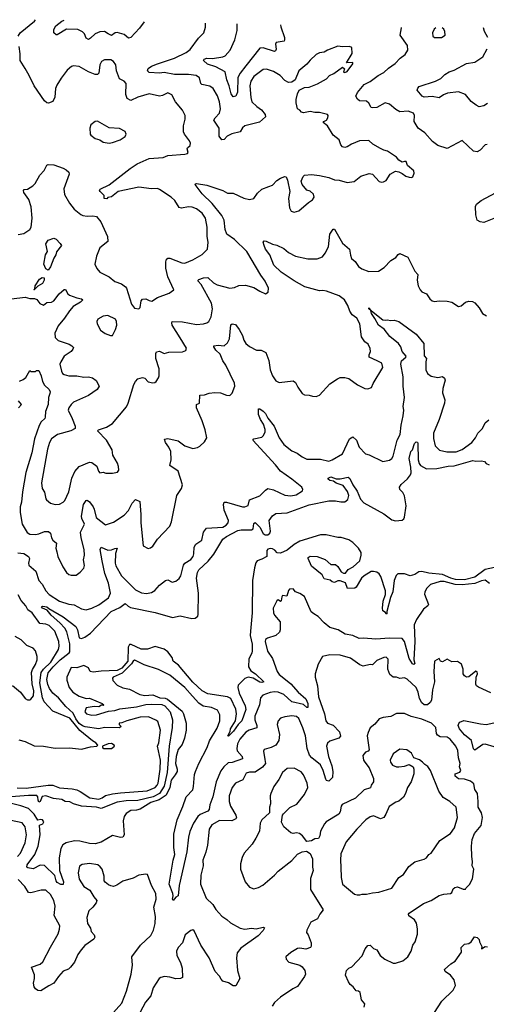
# Model space of a CAD drawing. Extents: x 2056909 to 2160450, y 827444 to 1016825.
# Tile 447 of 501: x 2106758 to 2110816, y 1007702 to 1016259. Entities that reach past the tile are written whole.
import ezdxf

# ---------------------------------------------------------------- set-up
doc = ezdxf.new("R2010")
doc.units = 0

msp = doc.modelspace()

# ---------------------------------------------------------------- linework, layer by layer
at = {"layer": '0CON10XD'}
for points in [[(2106743.2, 1016116.8), (2106762.5, 1016145), (2106886, 1016245), (2106893.9, 1016258.7)], [(2107213.5, 1012793.5), (2107240.8, 1012725), (2107240, 1012705), (2107203.9, 1012686.1), (2107085.5, 1012654.5), (2107035.8, 1012615), (2107016.9, 1012585), (2106999.5, 1012525), (2106946.7, 1012235), (2106951.9, 1012185), (2106973, 1012153), (2106983.8, 1012095), (2106991.2, 1012085), (2107025, 1012058), (2107065, 1012046), (2107105, 1012048.8), (2107136.7, 1012065), (2107149.7, 1012080.3), (2107185, 1012156.7), (2107210, 1012275), (2107237.1, 1012332.9), (2107275, 1012374.5), (2107365, 1012414), (2107385, 1012411.2), (2107428.3, 1012378.3), (2107442.9, 1012335), (2107455, 1012322), (2107485, 1012326.7), (2107508.3, 1012318.3), (2107565, 1012318), (2107607.5, 1012327.5), (2107621.2, 1012345), (2107617.5, 1012375), (2107607.5, 1012405), (2107568.8, 1012475), (2107560.7, 1012520.7), (2107513.3, 1012605), (2107433.3, 1012685), (2107442.5, 1012695), (2107512.7, 1012717.3), (2107565, 1012750), (2107686.4, 1012893.6), (2107701.4, 1012925), (2107750.3, 1013089.7), (2107764.4, 1013115.6), (2107785, 1013136.7), (2107825, 1013150), (2107845, 1013142.5), (2107875, 1013111.2), (2107915, 1013102), (2107933.9, 1013106.1), (2107943.3, 1013115), (2107965, 1013146.7), (2107970, 1013165), (2107969.4, 1013225), (2107940.8, 1013315), (2107941.9, 1013358.1), (2107948.8, 1013371.2), (2107975, 1013377.1), (2108015, 1013358.8), (2108055, 1013370.6), (2108175, 1013372.7), (2108202.5, 1013385), (2108207.1, 1013405), (2108153.7, 1013493.7), (2108082.9, 1013605), (2108080, 1013625), (2108085, 1013636), (2108175, 1013634.1), (2108295, 1013610.4), (2108355, 1013614.4), (2108385, 1013622.9), (2108402, 1013635), (2108424.4, 1013675), (2108435.4, 1013745), (2108425.4, 1013795), (2108335, 1013957.5), (2108311.4, 1013985), (2108309.2, 1013995), (2108315, 1014000), (2108355, 1014014.5), (2108395, 1014017.8), (2108442.2, 1013972.2), (2108475, 1013954.4), (2108585, 1013924.3), (2108625, 1013930), (2108662.6, 1013947.4), (2108722.7, 1013952.7), (2108795, 1013931.2), (2108845, 1013898.8), (2108895, 1013877.5), (2108918.3, 1013891.7), (2108922.5, 1013925), (2108894, 1013985), (2108855, 1014038.1), (2108733.5, 1014245), (2108625, 1014348.5), (2108559.4, 1014395), (2108545.4, 1014435.4), (2108535.4, 1014515), (2108515.9, 1014555.9), (2108432.3, 1014662.3), (2108345, 1014744.4), (2108283.8, 1014826.2), (2108287, 1014833), (2108296.2, 1014833.8), (2108385, 1014819.5), (2108523.8, 1014775), (2108565, 1014752.5), (2108615, 1014752.5), (2108707.3, 1014707.3), (2108755, 1014697.1), (2108795, 1014706), (2108825, 1014751.2), (2108865, 1014786.2), (2108925, 1014808), (2108955, 1014819.2), (2108995, 1014861.2), (2109025, 1014880), (2109065, 1014896.7), (2109075, 1014892.5), (2109086.7, 1014865), (2109105.9, 1014765.9), (2109096.2, 1014705), (2109103.8, 1014625), (2109117.5, 1014595), (2109145, 1014586.7), (2109185, 1014596.7), (2109269.5, 1014670.5), (2109305, 1014693.3), (2109317.5, 1014715), (2109313, 1014743), (2109285, 1014768.8), (2109255, 1014776.7), (2109213.8, 1014825), (2109206.7, 1014855), (2109222.5, 1014895), (2109235, 1014906.2), (2109295, 1014914), (2109365, 1014904.2), (2109445, 1014886), (2109495, 1014866), (2109535, 1014864.2), (2109605, 1014842.9), (2109667.3, 1014852.7), (2109725, 1014898.8), (2109797, 1014923), (2109825, 1014917.5), (2109883.6, 1014853.6), (2109905, 1014847.5), (2109921.7, 1014848.3), (2109945, 1014862.5), (2109980, 1014915), (2110025, 1014942.5), (2110055, 1014936.7), (2110085, 1014923.3), (2110115, 1014900), (2110145, 1014890), (2110165, 1014887.5), (2110176.7, 1014893.3), (2110187.5, 1014925), (2110186.7, 1014945), (2110131.7, 1014991.7), (2110120, 1015025), (2110105, 1015027.5), (2110085, 1015020), (2110055, 1015037.5), (2110033.9, 1015063.9), (2109957, 1015117), (2109925, 1015124), (2109895, 1015139.2), (2109828.3, 1015178.3), (2109795, 1015210), (2109714, 1015206), (2109642.3, 1015177.7), (2109605, 1015153.3), (2109585, 1015146.7), (2109565, 1015152.5), (2109550, 1015170), (2109535, 1015213.3), (2109483.8, 1015255), (2109434, 1015335), (2109396.7, 1015365), (2109402.5, 1015375), (2109425, 1015386.9), (2109437.1, 1015405), (2109440, 1015425), (2109433.6, 1015433.6), (2109365, 1015453.1), (2109325, 1015451.9), (2109285, 1015460), (2109225, 1015449.2), (2109207.5, 1015455), (2109193, 1015473), (2109175, 1015483.3), (2109161.1, 1015535), (2109161.1, 1015565), (2109172.9, 1015615), (2109188.8, 1015645), (2109235, 1015668.6), (2109275, 1015671.1), (2109349.2, 1015700.8), (2109425.9, 1015744.1), (2109450.8, 1015775), (2109489.2, 1015790.8), (2109565, 1015847.5), (2109581.7, 1015831.7), (2109572.5, 1015802.5), (2109585, 1015800), (2109605, 1015807.5), (2109656.2, 1015875), (2109655, 1015887.5), (2109600, 1015885), (2109648.5, 1015965), (2109647.6, 1016017.6), (2109625.6, 1016025.6), (2109565, 1016021.4), (2109525, 1016028.8), (2109435, 1015994), (2109405, 1015975.8), (2109365, 1015969.2), (2109336.7, 1015955), (2109285, 1015908), (2109255, 1015870.8), (2109185, 1015814), (2109152.9, 1015737.1), (2109125.7, 1015714.3), (2109095, 1015714.2), (2109065, 1015729.2), (2109022, 1015775), (2108965, 1015808.2), (2108905, 1015828.5), (2108873.9, 1015826.1), (2108795.3, 1015764.7), (2108769.1, 1015725), (2108759.3, 1015685), (2108767.7, 1015582.3), (2108777.5, 1015545), (2108819.2, 1015505), (2108861.4, 1015475), (2108892.5, 1015435), (2108896.7, 1015413.3), (2108843.3, 1015366.7), (2108716, 1015335), (2108695, 1015318.6), (2108675, 1015283.5), (2108603.8, 1015266.2), (2108563.1, 1015245), (2108535, 1015218.6), (2108515, 1015214.3), (2108493.6, 1015245), (2108492.3, 1015315), (2108445.6, 1015385), (2108456.5, 1015405), (2108494.6, 1015445.4), (2108504.4, 1015485), (2108496.2, 1015545), (2108478.1, 1015598.1), (2108441.7, 1015661.7), (2108410.3, 1015680.3), (2108342, 1015695), (2108333.5, 1015705), (2108322.7, 1015752.7), (2108293.3, 1015773.3), (2108225, 1015783.4), (2108105, 1015782.1), (2108015, 1015800.2), (2107974.7, 1015795.3), (2107885, 1015801.1), (2107870.6, 1015815), (2107874.4, 1015835), (2107904.2, 1015855.8), (2107955, 1015876.2), (2108105, 1015923.8), (2108206.6, 1015973.4), (2108240.2, 1015999.8), (2108311.7, 1016098.3), (2108359.2, 1016145), (2108373.8, 1016195), (2108373.8, 1016225), (2108372.4, 1016227.4)], [(2107840.5, 1016238.7), (2107798.6, 1016185), (2107725, 1016103.8), (2107705, 1016099.5), (2107665, 1016130.6), (2107605, 1016147.9), (2107586.7, 1016143.3), (2107555, 1016120.5), (2107527.3, 1016135), (2107495, 1016155.4), (2107455, 1016152.7), (2107414.1, 1016135.9), (2107375, 1016097.1), (2107355, 1016087.5), (2107335, 1016098.8), (2107320, 1016135), (2107305, 1016154.4), (2107263.4, 1016173.4), (2107164.6, 1016175.4), (2107085, 1016126), (2107075, 1016126.7), (2107054.2, 1016144.2), (2107055, 1016173.3), (2107072.9, 1016205), (2107124.4, 1016245), (2107144.1, 1016253.4)], [(2109026, 1016213.6), (2109028, 1016198), (2109059.6, 1016105), (2109062.2, 1016085), (2109057.1, 1016072.9), (2108988.9, 1016061.1), (2108983.5, 1016046.5), (2108987.8, 1016002.2), (2108983.3, 1015986.7), (2108975, 1015980.8), (2108875, 1016014.7), (2108845, 1016011.2), (2108723.6, 1015856.4), (2108675, 1015793.6), (2108655.9, 1015755), (2108651.5, 1015628.5), (2108636.6, 1015593.4), (2108615, 1015588.2), (2108597.8, 1015615), (2108580.5, 1015685), (2108559, 1015735), (2108544.6, 1015805), (2108465, 1015848.8), (2108391.1, 1015871.1), (2108356.2, 1015905), (2108362, 1015915), (2108384.7, 1015925.3), (2108435, 1015921.2), (2108525, 1015934.6), (2108545, 1015944.6), (2108587.7, 1015995), (2108629.6, 1016085), (2108648.9, 1016165), (2108649.2, 1016221.6)], [(2110823, 1015173), (2110805, 1015170), (2110763.8, 1015125), (2110735, 1015110), (2110705, 1015116.2), (2110605, 1015208), (2110475, 1015138), (2110395, 1015164.2), (2110348.8, 1015198.8), (2110280.8, 1015275), (2110224.4, 1015315), (2110188.1, 1015375), (2110190.6, 1015425), (2110183.8, 1015445), (2110135, 1015463.3), (2110065, 1015458.6), (2110028.3, 1015478.3), (2109975, 1015524.4), (2109935, 1015536.9), (2109863, 1015497), (2109825, 1015492), (2109815, 1015496.7), (2109795, 1015532), (2109775, 1015549.2), (2109712.2, 1015552.2), (2109695, 1015566.7), (2109680, 1015595), (2109695.8, 1015625), (2109755, 1015694.4), (2109805, 1015721.2), (2109875.4, 1015774.6), (2109925, 1015800), (2109965, 1015837.5), (2110023.4, 1015876.6), (2110066.2, 1015925), (2110111.2, 1015955), (2110134.2, 1015995), (2110130, 1016035), (2110068, 1016125), (2110077.1, 1016187.1), (2110077.2, 1016191.4)], [(2110375.5, 1016187.6), (2110362.5, 1016175), (2110347.5, 1016145), (2110350, 1016115), (2110365, 1016103.3), (2110425, 1016103.8), (2110456.7, 1016125), (2110456.2, 1016155), (2110445, 1016176.7), (2110432.2, 1016187.6)], [(2110830, 1016105), (2110801.4, 1016155), (2110792.6, 1016187.9)], [(2106745, 1014391.1), (2106795, 1014400.6), (2106845, 1014434.3), (2106858.5, 1014455), (2106867.3, 1014535), (2106856.3, 1014633.7), (2106836.9, 1014696.9), (2106795, 1014758), (2106790, 1014775), (2106797, 1014783), (2106825, 1014787.1), (2106871.2, 1014815), (2106892, 1014835), (2106932.4, 1014907.6), (2106971.7, 1014948.3), (2106994.2, 1014995.8), (2107005, 1015001.2), (2107055, 1014996.2), (2107135, 1014967.5), (2107161.2, 1014955), (2107184, 1014935), (2107188, 1014915), (2107142.3, 1014787.7), (2107148.3, 1014738.3), (2107192, 1014665), (2107233, 1014613), (2107290, 1014565), (2107308, 1014558), (2107345, 1014550), (2107395, 1014553.3), (2107425, 1014547.5), (2107462.1, 1014502.1), (2107521.8, 1014375), (2107525, 1014330), (2107455.4, 1014274.6), (2107425.6, 1014205), (2107412.5, 1014135), (2107428.8, 1014095), (2107454.2, 1014064.2), (2107535, 1014024), (2107585, 1013982.5), (2107643, 1013963), (2107677.1, 1013937.1), (2107686, 1013925), (2107728.8, 1013785), (2107755, 1013752.5), (2107793, 1013747), (2107805, 1013757.5), (2107813.9, 1013816.1), (2107825, 1013830), (2107855, 1013834), (2107885, 1013816.9), (2107906.7, 1013813.3), (2107955, 1013845.6), (2108057.9, 1013882.1), (2108098.3, 1013911.7), (2108047.5, 1014025), (2108029.8, 1014100.2), (2108028.2, 1014155), (2108033.9, 1014176.1), (2108045, 1014185.7), (2108065, 1014185.6), (2108166.7, 1014145), (2108195, 1014142.7), (2108265, 1014171.4), (2108345, 1014217.5), (2108390, 1014265), (2108398.1, 1014325), (2108387.3, 1014375), (2108387.7, 1014455), (2108372.5, 1014535), (2108345, 1014578.6), (2108294.6, 1014614.6), (2108259.1, 1014629.1), (2108225, 1014633.1), (2108165, 1014620), (2108145.5, 1014625.5), (2108107, 1014687), (2108075.7, 1014715.7), (2107975, 1014783.6), (2107955, 1014790.4), (2107905, 1014788.5), (2107795, 1014804.3), (2107615, 1014766.2), (2107555, 1014720), (2107525, 1014712.5), (2107515, 1014702.5), (2107493.6, 1014703.6), (2107491.7, 1014731.7), (2107457.5, 1014765), (2107452.5, 1014775), (2107457.5, 1014785), (2107535, 1014822.5), (2107718, 1014965), (2107779.2, 1015005), (2107885, 1015051.5), (2108005, 1015062), (2108045, 1015079.2), (2108195, 1015088.6), (2108217.5, 1015095), (2108222.5, 1015105), (2108213.3, 1015135), (2108216.7, 1015145), (2108240, 1015165), (2108243.8, 1015185), (2108236, 1015205), (2108190, 1015265), (2108183.4, 1015283.4), (2108181.1, 1015335), (2108195.7, 1015395), (2108195.8, 1015425), (2108172.9, 1015472.9), (2108112, 1015545), (2108081.2, 1015605), (2108045, 1015622), (2108000.9, 1015599.1), (2107975, 1015593.1), (2107885, 1015613.1), (2107786, 1015585), (2107725, 1015556.4), (2107692.4, 1015572.4), (2107681.7, 1015608.3), (2107684.3, 1015705), (2107666, 1015725), (2107624.4, 1015745), (2107600.9, 1015815), (2107594.3, 1015865), (2107575, 1015894), (2107549.1, 1015909.1), (2107495, 1015910), (2107470, 1015895), (2107454.3, 1015865), (2107445.4, 1015794.6), (2107435, 1015782.2), (2107415, 1015783.8), (2107355, 1015805.4), (2107275, 1015850.8), (2107225, 1015858.8), (2107207.7, 1015852.3), (2107170.9, 1015819.1), (2107118.3, 1015751.7), (2107080, 1015690), (2107070.6, 1015659.4), (2107063.3, 1015585), (2107045, 1015546.7), (2107007.5, 1015532.5), (2106993.8, 1015535), (2106975, 1015552.5), (2106885, 1015682.9), (2106840.8, 1015775), (2106804.5, 1015834.5), (2106760.8, 1015905), (2106762, 1015962), (2106753.3, 1016025)], [(2110825, 1015531.2), (2110795, 1015511.2), (2110755, 1015500), (2110727.5, 1015515), (2110685, 1015548.8), (2110635, 1015608.6), (2110575, 1015631.5), (2110479.3, 1015620.7), (2110443.8, 1015606.2), (2110405, 1015579.2), (2110345, 1015591.8), (2110276.1, 1015586.1), (2110258, 1015595), (2110215.8, 1015645), (2110220, 1015665), (2110233.3, 1015676.7), (2110375.4, 1015724.6), (2110421.4, 1015748.6), (2110455, 1015782.5), (2110492, 1015805), (2110535, 1015819.1), (2110643.3, 1015876.7), (2110715, 1015888.5), (2110785.8, 1015935), (2110824.2, 1016005)], [(2107535, 1015186), (2107565, 1015192.5), (2107632.5, 1015215), (2107675, 1015243.3), (2107683.3, 1015265), (2107675, 1015286.7), (2107625, 1015313.8), (2107535, 1015318.8), (2107435, 1015377.5), (2107415, 1015372.5), (2107376.7, 1015345), (2107368.8, 1015315), (2107371.2, 1015265), (2107376.7, 1015255), (2107415, 1015227.5), (2107455, 1015213.8), (2107485, 1015193.3), (2107535, 1015186)], [(2110894.6, 1014535.4), (2110795, 1014495.7), (2110761.7, 1014501.7), (2110735, 1014516.2), (2110723.8, 1014563.8), (2110723.1, 1014635), (2110730, 1014655), (2110771.7, 1014688.3), (2110895, 1014754.2)], [(2107019.2, 1013010.8), (2107007.5, 1012975), (2107005.7, 1012915), (2106983.5, 1012855), (2106980.6, 1012805), (2106976.2, 1012793.8), (2106944.2, 1012765), (2106927.1, 1012732.9), (2106887.3, 1012615), (2106862.6, 1012495), (2106810.3, 1012325), (2106781.1, 1012155), (2106773.8, 1012065), (2106762.1, 1012025), (2106762.7, 1011975), (2106780, 1011875), (2106822.4, 1011802.4), (2106847, 1011787), (2106895, 1011784.5), (2106925, 1011789.1), (2106975, 1011811.5), (2107009.8, 1011809.8), (2107025.7, 1011795), (2107034.5, 1011754.5), (2107045, 1011736.2), (2107078.1, 1011708.1), (2107071.4, 1011665), (2107080.8, 1011635), (2107090, 1011595), (2107132.5, 1011505), (2107165.5, 1011455.5), (2107185, 1011437.5), (2107205, 1011431.4), (2107248.8, 1011431.2), (2107283.9, 1011456.1), (2107315, 1011491.2), (2107320.6, 1011515), (2107312.9, 1011565), (2107320, 1011605), (2107319.1, 1011655), (2107292.2, 1011755), (2107287.8, 1011805), (2107321.2, 1011875), (2107298.5, 1011925), (2107296.2, 1011945), (2107313.5, 1012045), (2107335, 1012080), (2107345, 1012082), (2107365, 1012067.5), (2107395.6, 1012025), (2107405.6, 1012005), (2107422, 1011932), (2107505, 1011870), (2107575, 1011890.6), (2107665, 1011951.9), (2107705, 1011994.3), (2107735, 1012057.5), (2107765, 1012090), (2107801.7, 1012071.7), (2107811.1, 1011958.9), (2107812.3, 1011885), (2107832.5, 1011685), (2107873.9, 1011663.9), (2107895, 1011668.8), (2107915, 1011683.3), (2107956.1, 1011743.9), (2108062.3, 1011857.7), (2108078, 1011895), (2108125, 1012122.5), (2108165.7, 1012184.3), (2108174.3, 1012215), (2108135.4, 1012335.4), (2108064.1, 1012384.1), (2108075.7, 1012435), (2108071.4, 1012505), (2108055.7, 1012545), (2108026, 1012585), (2108017.5, 1012612.5), (2108045, 1012618), (2108135, 1012598.6), (2108193.3, 1012555), (2108265, 1012530.8), (2108305, 1012540), (2108325, 1012552.9), (2108365, 1012590), (2108386, 1012625), (2108371.2, 1012695), (2108345, 1012773.3), (2108296.7, 1012885), (2108296.4, 1012913.6), (2108323, 1012927), (2108324.2, 1012995.8), (2108365, 1012998), (2108405, 1013012.5), (2108455, 1013018.1), (2108505, 1013015.8), (2108555, 1012996.2), (2108585, 1012993.3), (2108605, 1013012.5), (2108627.5, 1013075), (2108625, 1013100), (2108551.9, 1013255), (2108524.2, 1013295), (2108500.9, 1013350.9), (2108465, 1013386.2), (2108446.2, 1013415), (2108446.7, 1013423.3), (2108485, 1013430.6), (2108535, 1013425.7), (2108565, 1013450.8), (2108582.9, 1013485), (2108594.3, 1013605.7), (2108605, 1013616), (2108635, 1013608.8), (2108666.9, 1013566.9), (2108694.4, 1013515), (2108707, 1013473), (2108725, 1013444), (2108755, 1013417.5), (2108815.9, 1013385.9), (2108856.7, 1013386.7), (2108897.5, 1013365), (2108925.7, 1013295.7), (2108935.9, 1013215.9), (2108956, 1013165), (2108985, 1013121.2), (2109015, 1013106), (2109135, 1013121.2), (2109156.2, 1013105), (2109175.8, 1013065), (2109215, 1013010), (2109235, 1012999.2), (2109275.5, 1012995.5), (2109305, 1012985.7), (2109335, 1012983.1), (2109364.5, 1012995.5), (2109455.7, 1013094.3), (2109521.3, 1013138.7), (2109545, 1013148.1), (2109585, 1013148.1), (2109619.1, 1013139.1), (2109695, 1013084), (2109760, 1013055), (2109785, 1013051.2), (2109818.3, 1013061.7), (2109833, 1013097), (2109916, 1013235), (2109905.8, 1013275), (2109866, 1013295), (2109798, 1013325), (2109796, 1013345), (2109808.8, 1013375), (2109805, 1013400), (2109787.9, 1013437.9), (2109759.1, 1013459.1), (2109731.3, 1013501.3), (2109716.9, 1013615), (2109688.6, 1013665), (2109650, 1013695), (2109627.7, 1013725), (2109612.5, 1013775), (2109581.9, 1013825), (2109535, 1013857.9), (2109425, 1013900), (2109395, 1013906.2), (2109365, 1013901.2), (2109238.5, 1013938.5), (2109145, 1013990.5), (2109030.9, 1014065), (2108968.6, 1014125), (2108932.9, 1014215), (2108895.6, 1014265), (2108882.5, 1014295), (2108873.8, 1014325), (2108885, 1014335.8), (2108902.5, 1014335), (2108955, 1014307.5), (2108995, 1014298.5), (2109055, 1014270), (2109095.5, 1014235.5), (2109155, 1014204.3), (2109265, 1014180.8), (2109345, 1014181.4), (2109391.7, 1014198.3), (2109415, 1014228.8), (2109442.2, 1014285), (2109454.5, 1014395.5), (2109485, 1014437.5), (2109495, 1014437.5), (2109565.5, 1014315.5), (2109625.6, 1014265), (2109633.6, 1014213.6), (2109644.6, 1014184.6), (2109675, 1014156), (2109704.6, 1014114.6), (2109732.5, 1014092.5), (2109795, 1014071.4), (2109877.3, 1014072.7), (2109928.8, 1014105), (2109985, 1014166.7), (2110028.3, 1014191.7), (2110050.7, 1014219.3), (2110065, 1014227.5), (2110134, 1014194), (2110195, 1014073.8), (2110219.2, 1014045), (2110214, 1013995), (2110224.3, 1013945), (2110241.7, 1013911.7), (2110255, 1013894), (2110296.7, 1013875), (2110325, 1013832.5), (2110346.4, 1013816.4), (2110365, 1013810), (2110405, 1013816), (2110475, 1013813.3), (2110515, 1013802.5), (2110575, 1013767.5), (2110598.3, 1013771.7), (2110635, 1013803.8), (2110665, 1013811.2), (2110695, 1013810), (2110715, 1013797.5), (2110755, 1013756), (2110784, 1013705), (2110816.2, 1013686.2)], [(2107005, 1014081.2), (2106985, 1014092.5), (2106967.5, 1014135), (2106982.5, 1014215), (2107000, 1014245), (2106985, 1014310), (2107005, 1014343.3), (2107055, 1014360), (2107075, 1014350), (2107111.2, 1014315), (2107122, 1014295), (2107078.8, 1014241.2), (2107073.1, 1014215), (2107053.7, 1014186.3), (2107025, 1014111.2), (2107005, 1014081.2)], [(2106885, 1013910), (2106880, 1013915), (2106890, 1013920), (2106893, 1013947), (2106930, 1014005), (2106953, 1014017), (2106970, 1014015), (2106971.2, 1013995), (2106955, 1013966.7), (2106917, 1013943), (2106885, 1013910)], [(2106686.9, 1013833.1), (2106805, 1013847.4), (2106845, 1013836.2), (2106886, 1013836), (2106907, 1013827), (2106933.2, 1013793.2), (2106965, 1013778), (2106995, 1013801.2), (2107035, 1013803.3), (2107054.2, 1013815), (2107102, 1013875), (2107145, 1013913.8), (2107155, 1013913.3), (2107176.6, 1013876.6), (2107191.2, 1013865), (2107255, 1013840.6), (2107294.1, 1013834.1), (2107305.8, 1013825), (2107286.1, 1013803.9), (2107224.3, 1013765), (2107190.5, 1013729.5), (2107148.6, 1013665), (2107093, 1013597), (2107062, 1013535), (2107066, 1013496), (2107091.7, 1013471.7), (2107188.5, 1013438.5), (2107212.5, 1013425), (2107225, 1013410), (2107221.4, 1013395), (2107205.4, 1013374.6), (2107144.2, 1013335), (2107114.2, 1013285), (2107107.5, 1013265), (2107120.8, 1013205), (2107130, 1013185), (2107143.8, 1013175), (2107185, 1013162.9), (2107255, 1013163.5), (2107315, 1013152.2), (2107355, 1013154.2), (2107390, 1013145), (2107422.4, 1013122.4), (2107448.6, 1013075), (2107432.5, 1013045), (2107355, 1012992.2), (2107225, 1012935.6), (2107205, 1012915.8), (2107184.3, 1012885), (2107178.6, 1012865), (2107213.5, 1012793.5)], [(2106742.2, 1011625), (2106795, 1011620), (2106835, 1011592.5), (2106842.2, 1011575), (2106834.6, 1011535), (2106838, 1011518), (2106899.5, 1011465), (2106925, 1011386), (2106952.6, 1011352.6), (2106984.8, 1011294.8), (2107015, 1011263.8), (2107105, 1011205.5), (2107185, 1011179.1), (2107232.4, 1011172.4), (2107295, 1011137.8), (2107335, 1011128.9), (2107386.2, 1011145), (2107445, 1011172.9), (2107528.9, 1011235), (2107548.7, 1011275), (2107530.6, 1011360.6), (2107499, 1011445), (2107474.2, 1011555), (2107458.5, 1011655), (2107465, 1011674), (2107525, 1011648.9), (2107555, 1011650.5), (2107585, 1011664.2), (2107605.8, 1011665.8), (2107591.7, 1011618.3), (2107586.7, 1011535), (2107593, 1011513), (2107642.9, 1011425), (2107765.8, 1011305), (2107817, 1011277), (2107861.3, 1011271.3), (2107905, 1011281.5), (2107933, 1011297), (2107975, 1011345.8), (2108025, 1011384), (2108045, 1011390), (2108085, 1011370), (2108115, 1011380), (2108145, 1011401.2), (2108158.6, 1011425), (2108181.2, 1011518.8), (2108195.3, 1011534.7), (2108245, 1011566.7), (2108266.9, 1011595), (2108273.6, 1011616.4), (2108276.1, 1011673.9), (2108289.2, 1011700.8), (2108343.1, 1011735), (2108355.4, 1011805), (2108381.1, 1011838.9), (2108525, 1011849.1), (2108554.3, 1011865), (2108571.4, 1011885), (2108573.3, 1011905), (2108535.7, 1011995), (2108530.7, 1012045), (2108536.7, 1012065), (2108555, 1012066.2), (2108695, 1012025.5), (2108715.3, 1012024.7), (2108745, 1012036), (2108755, 1012085.7), (2108845, 1012122.2), (2108895, 1012171.4), (2108915, 1012183.1), (2108965, 1012174.2), (2109065, 1012127.8), (2109115, 1012120.9), (2109160.9, 1012129.1), (2109216, 1012165), (2109220.8, 1012175), (2109211.4, 1012195), (2109125, 1012266.2), (2109025.3, 1012335.3), (2108981.3, 1012391.3), (2108786, 1012605), (2108795, 1012617.1), (2108865, 1012630), (2108878.9, 1012645), (2108893.3, 1012676.7), (2108893.8, 1012696.2), (2108878.5, 1012745), (2108852.7, 1012785), (2108835, 1012827.5), (2108835, 1012877.5), (2108845, 1012876.7), (2108875, 1012855.8), (2108895.7, 1012835), (2108915.4, 1012795.4), (2108972.1, 1012725), (2109013.6, 1012625), (2109055, 1012567.5), (2109125, 1012512.9), (2109171.3, 1012491.3), (2109215, 1012458.6), (2109255, 1012439.2), (2109375, 1012438.1), (2109445, 1012423.1), (2109475, 1012432.5), (2109565, 1012486.7), (2109625, 1012616), (2109655, 1012633.3), (2109686.2, 1012605), (2109710, 1012545), (2109765, 1012486.2), (2109797.7, 1012477.7), (2109915, 1012420), (2109975, 1012432), (2109993.8, 1012445), (2110005, 1012466.7), (2110040.9, 1012605), (2110067.1, 1012655), (2110075.4, 1012735), (2110093.5, 1012815), (2110099.5, 1012865), (2110093.6, 1012896.4), (2110103.3, 1012976.7), (2110091.9, 1013075), (2110091.5, 1013155), (2110072.7, 1013265), (2110079.6, 1013295), (2110115.6, 1013325), (2110117.8, 1013335), (2110084.7, 1013374.7), (2110071.1, 1013415), (2110051.5, 1013445), (2109976.2, 1013505), (2109928.4, 1013568.4), (2109879.4, 1013605), (2109845, 1013663.3), (2109818.2, 1013705), (2109811.7, 1013731.7), (2109794.3, 1013745), (2109795, 1013755.8), (2109818.8, 1013728.8), (2109915, 1013651.1), (2109935, 1013646.9), (2109955, 1013651.4), (2109985, 1013643.3), (2110015, 1013647.1), (2110055, 1013635.8), (2110205, 1013527.1), (2110271.4, 1013445), (2110276.7, 1013336.7), (2110296.2, 1013315), (2110290, 1013285), (2110290, 1013215), (2110305, 1013183.8), (2110335, 1013160), (2110395, 1013150), (2110435, 1013156.7), (2110453.6, 1013143.6), (2110458, 1013125), (2110437.5, 1013055), (2110433.8, 1013015), (2110455.9, 1012955.9), (2110451.4, 1012925), (2110405.6, 1012785), (2110356.7, 1012665), (2110357.7, 1012617.7), (2110372.2, 1012555), (2110408.1, 1012518.1), (2110472.9, 1012502.9), (2110555, 1012502.5), (2110605, 1012523.3), (2110688.9, 1012585), (2110723.1, 1012625), (2110743.4, 1012666.6), (2110781.4, 1012705), (2110805, 1012755.7), (2110837.8, 1012782.2)], [(2107565, 1013513.3), (2107590, 1013565), (2107601.2, 1013605), (2107600, 1013635), (2107590, 1013655), (2107525, 1013688.9), (2107485, 1013683.1), (2107436.2, 1013655), (2107428, 1013635), (2107431.2, 1013615), (2107461.7, 1013561.7), (2107500.9, 1013530.9), (2107546.4, 1013513.6), (2107565, 1013513.3)], [(2106755, 1013117.7), (2106789.1, 1013130.9), (2106811.2, 1013148.8), (2106845, 1013210), (2106855, 1013200), (2106895, 1013200), (2106905, 1013210), (2106925, 1013210), (2106945.6, 1013165), (2106955.6, 1013115), (2106972.4, 1013082.4), (2107014.7, 1013044.7), (2107022.1, 1013025), (2107019.2, 1013010.8)], [(2106748.9, 1012885), (2106773.1, 1012915), (2106746.7, 1012946.7)], [(2110161.2, 1012321.2), (2110160, 1012370), (2110144.6, 1012445.4), (2110160, 1012505), (2110175, 1012520), (2110192, 1012575), (2110205, 1012590), (2110216.3, 1012586.3), (2110221.1, 1012575), (2110224.2, 1012435), (2110232.7, 1012402.7), (2110242.5, 1012385), (2110295, 1012354), (2110385, 1012356.9), (2110485, 1012379.1), (2110537.2, 1012382.8), (2110697.5, 1012427.5), (2110725, 1012421.2), (2110773.9, 1012426.1), (2110799.2, 1012419.2), (2110815, 1012402.5), (2110840, 1012390)], [(2106735, 1009583.1), (2106815, 1009581.3), (2107005, 1009607.1), (2107045, 1009605.3), (2107105, 1009584.6), (2107215, 1009573.9), (2107255.3, 1009565.3), (2107282.4, 1009552.4), (2107367.5, 1009495), (2107445, 1009485.7), (2107476.2, 1009495), (2107504.2, 1009515.8), (2107565, 1009529.7), (2107635, 1009540.5), (2107865, 1009558.2), (2107935, 1009586.5), (2107953.3, 1009605), (2107961.8, 1009625), (2107978.6, 1009745), (2107981.8, 1009825), (2107957.5, 1009945), (2107968.8, 1009975), (2107981.2, 1010085), (2107959.3, 1010159.3), (2107942.3, 1010172.3), (2107879.1, 1010199.1), (2107805, 1010196.5), (2107690, 1010165), (2107645, 1010146.7), (2107623.9, 1010146.1), (2107622.5, 1010135), (2107640, 1010115), (2107626.4, 1010103.6), (2107495, 1010107.5), (2107445, 1010096.7), (2107326.2, 1010113.8), (2107305, 1010121.5), (2107275, 1010143.6), (2107245, 1010183.1), (2107222.4, 1010232.4), (2107159.6, 1010289.6), (2107095.6, 1010365), (2107047.3, 1010407.3), (2107016.6, 1010446.6), (2107001.3, 1010481.3), (2106995.3, 1010525.3), (2107005, 1010581.8), (2107048.1, 1010635), (2107110.4, 1010695), (2107187.7, 1010755), (2107194.2, 1010765.8), (2107193.7, 1010833.7), (2107168.5, 1010938.5), (2107149.9, 1010969.9), (2107107.5, 1011017.5), (2107031.4, 1011085), (2106997.4, 1011127.4), (2106956, 1011145), (2106948, 1011155), (2106957.7, 1011162.3), (2106995, 1011157.2), (2107011.5, 1011141.5), (2107135, 1011068.1), (2107245.2, 1010985.2), (2107259.6, 1010955), (2107276.4, 1010886.4), (2107295, 1010881.2), (2107325, 1010891.4), (2107372.4, 1010927.6), (2107553.1, 1011115), (2107628.3, 1011151.7), (2107675, 1011186.2), (2107701.4, 1011161.4), (2107721.7, 1011151.7), (2107935, 1011108.1), (2108087.7, 1011062.3), (2108153.2, 1011076.8), (2108255, 1011055.5), (2108285, 1011058.5), (2108306.4, 1011073.6), (2108310.3, 1011089.7), (2108311.8, 1011275), (2108296.4, 1011405), (2108304.5, 1011455.5), (2108315, 1011476.6), (2108396.7, 1011553.3), (2108445.9, 1011615), (2108525.7, 1011745), (2108555, 1011768.7), (2108655, 1011818.6), (2108685, 1011826.4), (2108775, 1011826.2), (2108787.3, 1011835), (2108795, 1011880), (2108805, 1011887.8), (2108845, 1011849.7), (2108873.8, 1011793.8), (2108892.5, 1011782.5), (2108915, 1011782.6), (2108932.7, 1011795), (2108939.4, 1011815), (2108927.5, 1011905), (2108955, 1011948), (2108985, 1011967.5), (2109085, 1011973.8), (2109275, 1012041.3), (2109445, 1012076.9), (2109505, 1012077.8), (2109551.8, 1012068.2), (2109585, 1012067.9), (2109612, 1012088), (2109618.9, 1012125), (2109609, 1012159), (2109571.3, 1012211.3), (2109511.5, 1012231.5), (2109488.1, 1012248.1), (2109455, 1012254.3), (2109440, 1012265), (2109440, 1012275), (2109463.9, 1012286.1), (2109509.1, 1012269.1), (2109545, 1012267.7), (2109615, 1012283.1), (2109630.2, 1012270.2), (2109655, 1012215.4), (2109692.5, 1012162.5), (2109721.7, 1012091.7), (2109749.6, 1012059.6), (2109924.5, 1011965), (2109995, 1011913.6), (2110025, 1011904.7), (2110085, 1011910), (2110099.4, 1011920.6), (2110105.6, 1011934.4), (2110120, 1012035), (2110105, 1012121.2), (2110089.1, 1012149.1), (2110064.2, 1012175), (2110060.8, 1012195), (2110075, 1012220), (2110131.2, 1012268.8), (2110156.7, 1012303.3), (2110161.2, 1012321.2)], [(2110953.1, 1011513.1), (2110805, 1011481.3), (2110715, 1011415.1), (2110625, 1011389.8), (2110546.7, 1011395), (2110507.1, 1011405), (2110435, 1011436), (2110315, 1011447.9), (2110255, 1011462.1), (2110230, 1011460), (2110195, 1011437.5), (2110155, 1011425.7), (2110105, 1011442.9), (2110047.1, 1011442.9), (2110030.7, 1011429.3), (2110013.9, 1011386.1), (2110003.4, 1011286.6), (2109983.7, 1011236.3), (2109950, 1011115), (2109950, 1011095), (2109945, 1011092.5), (2109938.3, 1011108.3), (2109915, 1011120), (2109912.1, 1011145), (2109919.1, 1011205), (2109937.8, 1011262.2), (2109938.1, 1011295), (2109899.4, 1011419.4), (2109885, 1011441.9), (2109865, 1011457.8), (2109835, 1011464.5), (2109815, 1011462.1), (2109753.5, 1011426.5), (2109730.6, 1011405), (2109685, 1011327.5), (2109673, 1011317), (2109610, 1011315), (2109590, 1011365), (2109545, 1011383.3), (2109525, 1011383.3), (2109495, 1011367.5), (2109475, 1011372.5), (2109458.8, 1011388.8), (2109405, 1011400), (2109387.5, 1011435), (2109295, 1011510), (2109267.5, 1011575), (2109267.5, 1011585), (2109285, 1011596.2), (2109345, 1011593.3), (2109415, 1011566.7), (2109463, 1011523), (2109505, 1011523.3), (2109525, 1011506.7), (2109555, 1011460), (2109575, 1011448.8), (2109590.7, 1011449.3), (2109615, 1011480), (2109656.7, 1011505), (2109715, 1011556.2), (2109728.6, 1011605), (2109727.6, 1011627.6), (2109705.5, 1011665.5), (2109655.4, 1011715.4), (2109619.4, 1011739.4), (2109555, 1011758.1), (2109525, 1011759.4), (2109422.6, 1011782.6), (2109375, 1011783.1), (2109193.6, 1011726.4), (2109145, 1011697.5), (2109085, 1011649), (2109027.1, 1011622.9), (2108995.7, 1011625), (2108977.4, 1011647.4), (2108955, 1011660.2), (2108935, 1011663.4), (2108915, 1011658), (2108907.6, 1011645), (2108907.9, 1011595), (2108865, 1011571.4), (2108822.9, 1011557.1), (2108811.5, 1011538.5), (2108800, 1011495), (2108781.3, 1011385), (2108780.5, 1011105), (2108763.8, 1010945), (2108763.3, 1010906.7), (2108778.2, 1010831.8), (2108780.6, 1010775), (2108776.2, 1010753.8), (2108750.1, 1010705), (2108747.1, 1010635), (2108769.4, 1010599.4), (2108808.4, 1010575), (2108882, 1010505), (2108865, 1010499.6), (2108845, 1010502.8), (2108787.1, 1010537.1), (2108745, 1010545.7), (2108715, 1010533), (2108657.9, 1010475), (2108654, 1010455), (2108666.4, 1010406.4), (2108719.7, 1010295), (2108723.3, 1010265), (2108690.8, 1010165), (2108656.6, 1010133.4), (2108617.2, 1010075), (2108575, 1010030.8), (2108568.8, 1010035), (2108587.4, 1010072.6), (2108591.5, 1010095), (2108633.3, 1010166.7), (2108642.5, 1010225), (2108636.7, 1010266.7), (2108595, 1010359.2), (2108565, 1010374.1), (2108395, 1010398.8), (2108345, 1010425.6), (2108265, 1010501.4), (2108138.1, 1010648.1), (2108093.8, 1010685), (2108082.5, 1010715), (2108047.5, 1010765), (2108015, 1010788.8), (2107935, 1010810.8), (2107870.5, 1010789.5), (2107815, 1010788.5), (2107728.5, 1010828.5), (2107712.3, 1010827.7), (2107701.3, 1010805), (2107698.9, 1010685), (2107645, 1010622.1), (2107605, 1010601.7), (2107465, 1010597.7), (2107397, 1010587), (2107370, 1010595), (2107356.4, 1010626.4), (2107316.4, 1010646.4), (2107255, 1010626.7), (2107205, 1010627.5), (2107168.8, 1010545), (2107168.3, 1010518.3), (2107187.5, 1010455), (2107219.2, 1010415), (2107275, 1010378.8), (2107335, 1010360), (2107365, 1010361.2), (2107475, 1010317.5), (2107490, 1010305), (2107485, 1010300), (2107468.3, 1010301.7), (2107445, 1010287.5), (2107405, 1010290), (2107335, 1010277.5), (2107323.3, 1010245), (2107337.5, 1010225), (2107385, 1010215.7), (2107425, 1010218.1), (2107530.3, 1010249.7), (2107585, 1010255.8), (2107629.5, 1010270.5), (2107775, 1010288.3), (2107855, 1010306.6), (2107905, 1010310.9), (2107995, 1010306.4), (2108020.7, 1010295), (2108066.9, 1010245), (2108085.3, 1010175), (2108083.9, 1010106.1), (2108059, 1009945), (2108039.8, 1009715), (2108015, 1009596.9), (2107973, 1009535), (2107918.2, 1009505), (2107785, 1009472.1), (2107685, 1009470.3), (2107605, 1009458.2), (2107465, 1009402.6), (2107425.2, 1009415.1), (2107295, 1009424.7), (2107224.8, 1009444.8), (2107195, 1009460.4), (2107154.1, 1009464.1), (2107125, 1009482.7), (2107051.4, 1009491.4), (2106985, 1009513.8), (2106953, 1009507), (2106937.2, 1009465), (2106925, 1009458.9), (2106917.6, 1009475), (2106915.9, 1009505.9), (2106907.7, 1009517.8), (2106833.6, 1009516.4), (2106645, 1009502.2)], [(2110845, 1011357.5), (2110806.7, 1011386.7), (2110775, 1011383.5), (2110715, 1011358.4), (2110605, 1011348.4), (2110545, 1011351.6), (2110448.8, 1011375), (2110415, 1011376.5), (2110330.2, 1011349.8), (2110294.7, 1011315.3), (2110280, 1011285), (2110278.9, 1011265), (2110313.3, 1011175), (2110306.5, 1011163.5), (2110268.6, 1011135), (2110209.4, 1011045), (2110189.6, 1011000.4), (2110192.9, 1010855), (2110185.3, 1010695), (2110192.9, 1010665), (2110186.7, 1010655), (2110175, 1010661.9), (2110145, 1010707.1), (2110105.2, 1010855), (2110085, 1010880.3), (2109973.2, 1010883.2), (2109855, 1010874.8), (2109746.6, 1010883.4), (2109710.2, 1010880.2), (2109655, 1010906.4), (2109587.9, 1010917.9), (2109527.4, 1010957.4), (2109455, 1010975.6), (2109405, 1011016.9), (2109355, 1011072.9), (2109314.6, 1011094.6), (2109293.6, 1011113.6), (2109233.3, 1011245), (2109195, 1011273.3), (2109157, 1011287), (2109135, 1011312.5), (2109105, 1011308.8), (2109095, 1011297.5), (2109080, 1011250), (2109044.2, 1011255.8), (2109036.2, 1011243.8), (2109033, 1011207), (2109025, 1011202.5), (2109005, 1011216.7), (2108995, 1011208.8), (2108962.9, 1011145), (2108965.8, 1011105), (2108974.2, 1011085), (2109023.8, 1011025), (2109022, 1010955), (2109016.2, 1010935), (2108985, 1010906.2), (2108912.5, 1010885), (2108896.4, 1010873.6), (2108891.2, 1010855), (2108912.3, 1010772.3), (2108957.7, 1010707.7), (2108997.5, 1010595), (2109015, 1010568.6), (2109055, 1010536.5), (2109116.6, 1010486.6), (2109178.5, 1010415), (2109245, 1010357.5), (2109264.6, 1010315.4), (2109265, 1010280), (2109255, 1010280.8), (2109226.2, 1010306.2), (2109125, 1010329.6), (2109055, 1010393.7), (2109005, 1010413.8), (2108975, 1010417.4), (2108937.3, 1010412.7), (2108872.6, 1010387.4), (2108853.4, 1010366.6), (2108843.8, 1010305), (2108803.4, 1010205), (2108802.9, 1010175), (2108819.5, 1010125), (2108819.1, 1010105), (2108754.3, 1010085), (2108723.6, 1010066.4), (2108672.7, 1010005), (2108652.7, 1009965), (2108646.2, 1009926.2), (2108649.6, 1009905), (2108694, 1009855), (2108694.1, 1009835.9), (2108605, 1009804.6), (2108570.9, 1009799.1), (2108532.9, 1009767.1), (2108507.9, 1009732.1), (2108467.8, 1009635), (2108438.2, 1009505), (2108411.1, 1009435), (2108406.2, 1009393.8), (2108395, 1009380.9), (2108327.6, 1009352.4), (2108305.7, 1009334.3), (2108268.2, 1009275), (2108238, 1009205), (2108226.5, 1009155), (2108212.3, 1009027.7), (2108145.8, 1008734.2), (2108135.7, 1008644.3), (2108115.7, 1008634.3), (2108092.5, 1008605), (2108086.7, 1008615), (2108092.5, 1008645), (2108088.6, 1008665), (2108058.5, 1008745), (2108091.1, 1008955), (2108105.9, 1009005), (2108098.5, 1009065), (2108098.5, 1009181.5), (2108126.3, 1009305), (2108177.8, 1009422.2), (2108204.5, 1009505.5), (2108263.3, 1009566.7), (2108270.8, 1009595), (2108277.9, 1009697.9), (2108285.8, 1009724.2), (2108315.4, 1009795), (2108388.8, 1009935), (2108409.1, 1009990.9), (2108475, 1010102.5), (2108498.5, 1010165), (2108498.3, 1010218.3), (2108479.4, 1010259.4), (2108425, 1010280), (2108352.2, 1010292.2), (2108315, 1010319.6), (2108259.9, 1010379.9)], [(2106750.2, 1010000.2), (2106805, 1009984.4), (2106885, 1009949.2), (2106965.4, 1009945.4), (2107065, 1009928.1), (2107191.7, 1009931.7), (2107295, 1009918.9), (2107375, 1009940.6), (2107430, 1009945), (2107437, 1009953), (2107418.8, 1009975), (2107390.8, 1009990.8), (2107280.6, 1010080.6), (2107195, 1010189.6), (2107045, 1010249.9), (2106970.9, 1010330.9), (2106957.5, 1010365), (2106933.4, 1010495), (2106943.5, 1010585), (2106965, 1010614.5), (2107028.8, 1010675), (2107095.9, 1010785), (2107100.9, 1010815), (2107096.9, 1010855), (2107063.1, 1010945), (2107015, 1010994.7), (2106985, 1011006.4), (2106932.4, 1011012.4), (2106865.4, 1011105), (2106828.9, 1011128.9), (2106811.5, 1011165), (2106770.3, 1011210.3), (2106745, 1011259.6)], [(2106695, 1010471.9), (2106764.4, 1010414.4), (2106805, 1010360), (2106825, 1010346.7), (2106845, 1010346.7), (2106855, 1010353.3), (2106877.4, 1010382.6), (2106880, 1010425), (2106867.5, 1010487.5), (2106861.3, 1010585), (2106868.5, 1010611.5), (2106896.1, 1010655), (2106909.5, 1010695), (2106910.6, 1010725), (2106895.7, 1010775), (2106875, 1010796), (2106821.1, 1010821.1), (2106770.3, 1010870.3), (2106717.9, 1010897.9)], [(2110855, 1010407.5), (2110747.8, 1010457.8), (2110730.9, 1010470.9), (2110725.8, 1010485), (2110726.4, 1010543.6), (2110740, 1010575), (2110735, 1010592.5), (2110724.1, 1010595.9), (2110663.6, 1010546.4), (2110645, 1010543.8), (2110625.8, 1010555.8), (2110616, 1010575), (2110613.3, 1010615), (2110599.3, 1010659.3), (2110565, 1010680), (2110515, 1010678), (2110475, 1010702.5), (2110435, 1010678.8), (2110417.5, 1010685), (2110405, 1010707.5), (2110366, 1010684), (2110358.1, 1010595), (2110365.4, 1010504.6), (2110349.1, 1010435), (2110338.5, 1010345), (2110328.6, 1010325), (2110305, 1010305.7), (2110275, 1010304.4), (2110255, 1010320.6), (2110235, 1010359.2), (2110222.8, 1010415), (2110205.4, 1010455), (2110126.6, 1010526.6), (2110105, 1010537.8), (2110065, 1010533.1), (2110035, 1010544), (2110005, 1010543.8), (2109977.9, 1010567.9), (2109960, 1010615), (2109961.2, 1010701.2), (2109945, 1010717.5), (2109925, 1010715.8), (2109865, 1010690.8), (2109825, 1010652.5), (2109805, 1010654.2), (2109745, 1010641.4), (2109715, 1010652.9), (2109635, 1010709.5), (2109545, 1010737.1), (2109455, 1010740), (2109391.2, 1010725), (2109355, 1010657.5), (2109327.1, 1010575), (2109328.9, 1010545), (2109348.3, 1010468.3), (2109357.3, 1010375), (2109407.3, 1010225), (2109420, 1010165), (2109436, 1010146), (2109485, 1010126.5), (2109538.9, 1010068.9), (2109548.8, 1010031.2), (2109534.1, 1010014.1), (2109455, 1009988.9), (2109435, 1009970), (2109425.9, 1009945.9), (2109442.1, 1009855), (2109472.2, 1009775), (2109481.5, 1009725), (2109477.9, 1009672.1), (2109445, 1009641.2), (2109425, 1009648), (2109418.9, 1009658.9), (2109396.3, 1009735), (2109375, 1009782.9), (2109297.9, 1009845), (2109278.5, 1009868.5), (2109258.8, 1009925), (2109243.8, 1010035), (2109221.3, 1010105), (2109185, 1010185.8), (2109165, 1010203.3), (2109125, 1010207.5), (2109065, 1010200.8), (2109025, 1010188), (2109005, 1010166.7), (2108997.5, 1010135), (2109016.4, 1010046.4), (2109010.9, 1009995), (2108985, 1009954.5), (2108945, 1009934.4), (2108885, 1009917.5), (2108878.8, 1009901.2), (2108890.5, 1009830.5), (2108896.2, 1009795), (2108868, 1009762), (2108805, 1009719.2), (2108755, 1009720), (2108728.2, 1009711.8), (2108697.3, 1009652.7), (2108635, 1009622.9), (2108605, 1009586.2), (2108580.9, 1009515), (2108579.1, 1009465), (2108590.9, 1009425), (2108636.7, 1009345), (2108641.9, 1009325), (2108637, 1009313), (2108603.4, 1009296.6), (2108495, 1009298.8), (2108427.5, 1009262.5), (2108405.5, 1009225), (2108390.9, 1009085), (2108377.8, 1009025), (2108350, 1008955), (2108354.4, 1008905), (2108333, 1008823), (2108330.6, 1008745), (2108380, 1008625), (2108438.3, 1008568.3), (2108464.3, 1008525), (2108515, 1008468), (2108559.1, 1008439.1), (2108589.7, 1008409.7), (2108675, 1008362.5), (2108715, 1008355.6), (2108775, 1008363.1), (2108815, 1008359.2), (2108875, 1008373.3), (2108886.2, 1008366.2), (2108875, 1008343.8), (2108832, 1008298), (2108681.4, 1008188.6), (2108649.7, 1008150.3), (2108644.4, 1008105), (2108650.6, 1007995), (2108671.2, 1007925), (2108637.3, 1007862.7), (2108615, 1007861.2), (2108575, 1007888.8), (2108524.3, 1007904.3), (2108509.5, 1007919.5), (2108496.4, 1007946.4), (2108457.8, 1007987.8), (2108406.1, 1008105), (2108332.1, 1008215), (2108275, 1008341.2), (2108265, 1008350), (2108245.8, 1008344.2), (2108198, 1008305), (2108172.5, 1008235), (2108137.1, 1008195), (2108122.2, 1008165), (2108124.3, 1008125), (2108155.4, 1008065.4), (2108171.1, 1008015), (2108173.3, 1007935), (2108155, 1007926.2), (2108115, 1007922.5), (2108065, 1007937.5), (2108017.3, 1007942.7), (2107985, 1007935.7), (2107972, 1007925), (2107920, 1007845), (2107898.6, 1007775), (2107850.5, 1007719.5), (2107806, 1007635)], [(2108259.9, 1010379.9), (2108193.7, 1010455), (2108065, 1010563.2), (2107965, 1010610.4), (2107841.7, 1010651.7), (2107765, 1010691.1), (2107755, 1010692.2), (2107745, 1010684.4), (2107729.1, 1010660.9), (2107649.6, 1010580.4), (2107572, 1010545), (2107564, 1010535), (2107567.5, 1010515), (2107605, 1010474.3), (2107655, 1010451.9), (2107711.5, 1010441.5), (2107803.6, 1010393.6), (2107845, 1010384.2), (2107915, 1010391.4), (2107975.9, 1010365.9), (2108021.8, 1010361.8), (2108042.8, 1010352.8), (2108169.6, 1010249.6), (2108183.3, 1010225), (2108205, 1010146.2), (2108206.9, 1010085), (2108190, 1010015), (2108169.4, 1009960.6), (2108137.1, 1009915), (2108120, 1009855), (2108111.9, 1009795), (2108127.2, 1009745), (2108127.3, 1009725), (2108111.1, 1009695), (2108075, 1009651.1), (2108064.2, 1009585), (2108030.4, 1009519.6), (2107971.9, 1009478.1), (2107896.9, 1009455), (2107805, 1009398.6), (2107775, 1009390), (2107723.3, 1009386.7), (2107685, 1009361.5), (2107667.1, 1009335), (2107657.5, 1009295), (2107665.5, 1009175), (2107654.5, 1009155.5), (2107635, 1009150.8), (2107565, 1009170), (2107465, 1009110.3), (2107415, 1009095.9), (2107365, 1009099.1), (2107280.2, 1009120.2), (2107235, 1009122.2), (2107161.4, 1009105), (2107132.9, 1009087.1), (2107115.3, 1009055), (2107099.8, 1008975), (2107103.4, 1008865), (2107140, 1008765), (2107135, 1008742.2), (2107115, 1008743.4), (2107085, 1008759.3), (2107074.8, 1008775), (2107062.4, 1008822.4), (2106975, 1008907.6), (2106935, 1008910), (2106875, 1008880), (2106827.9, 1008887.9), (2106820.9, 1008895), (2106823.3, 1008915), (2106888.2, 1009005), (2106917.2, 1009075), (2106935.9, 1009175), (2106930, 1009260), (2106958.7, 1009271.3), (2106966.5, 1009286.5), (2106955, 1009305.9), (2106941.5, 1009308.5), (2106915, 1009301.2), (2106883.8, 1009355), (2106835, 1009404.7), (2106767.7, 1009427.7), (2106663.3, 1009453.3)], [(2109755, 1007677.5), (2109758, 1007705), (2109730.5, 1007740.5), (2109717.5, 1007805), (2109705, 1007817.5), (2109685, 1007820), (2109657.5, 1007855), (2109632.5, 1007875), (2109616.7, 1007896.7), (2109592.5, 1007955), (2109600, 1007995), (2109620, 1008015), (2109645, 1008027.5), (2109735.8, 1008124.2), (2109761.2, 1008185), (2109785, 1008212.5), (2109807, 1008217), (2109835, 1008187.5), (2109862.5, 1008175), (2109893.8, 1008125), (2109933.8, 1008095), (2110005, 1008058), (2110025, 1008058.8), (2110089.5, 1008080.5), (2110132.5, 1008115), (2110161.2, 1008165), (2110178, 1008215), (2110197.5, 1008245), (2110217.9, 1008312.1), (2110218.2, 1008358.2), (2110208.3, 1008408.3), (2110192, 1008435), (2110142.1, 1008472.1), (2110138.8, 1008485), (2110146.2, 1008495), (2110270.7, 1008579.3), (2110336.7, 1008605), (2110405, 1008648.8), (2110445, 1008660), (2110505, 1008666), (2110516, 1008675), (2110526.2, 1008705), (2110542.1, 1008717.9), (2110565, 1008721.4), (2110615, 1008702.5), (2110635, 1008702.5), (2110640, 1008715), (2110668.3, 1008741.7), (2110696.4, 1008793.6), (2110706.2, 1008875), (2110694.1, 1008904.1), (2110696.1, 1008943.9), (2110688.8, 1008985), (2110685.8, 1009075), (2110692.9, 1009135), (2110714.5, 1009185), (2110770.6, 1009255), (2110781.9, 1009325), (2110773.5, 1009365), (2110743.6, 1009415), (2110746.1, 1009465), (2110738.5, 1009535), (2110715, 1009570), (2110707.1, 1009617.1), (2110679.7, 1009639.7), (2110627.5, 1009657.5), (2110575, 1009660.4), (2110544.6, 1009685), (2110545, 1009705.6), (2110585, 1009719.2), (2110595.6, 1009735), (2110582.2, 1009765), (2110587.3, 1009795), (2110574.5, 1009844.5), (2110568, 1009908), (2110550, 1009945), (2110502.9, 1010005), (2110475, 1010022.5), (2110415, 1010027.1), (2110391.7, 1010041.7), (2110382.2, 1010055), (2110376.8, 1010106.8), (2110338.8, 1010145), (2110255, 1010179.6), (2110162.5, 1010202.5), (2110105, 1010230), (2110035, 1010228.8), (2109985, 1010204.2), (2109920, 1010195), (2109885, 1010183.3), (2109845, 1010136.7), (2109806.6, 1010103.4), (2109787.1, 1010065), (2109780, 1010035), (2109797.2, 1009912.8), (2109788.6, 1009901.4), (2109765, 1009893.3), (2109742.5, 1009865), (2109747.1, 1009825), (2109760.8, 1009805), (2109798.3, 1009758.3), (2109835.6, 1009664.4), (2109835.7, 1009635), (2109814, 1009605), (2109807.5, 1009582.5), (2109753.8, 1009565), (2109677, 1009493), (2109562.5, 1009437.5), (2109553.3, 1009425), (2109545.5, 1009375), (2109534.4, 1009355), (2109423.6, 1009286.4), (2109409.3, 1009270.7), (2109372.9, 1009207.1), (2109368.9, 1009165), (2109357.3, 1009142.7), (2109325, 1009140), (2109295, 1009121.2), (2109255, 1009117.5), (2109215.9, 1009165.9), (2109190, 1009185), (2109165, 1009192.5), (2109135, 1009187.5), (2109115, 1009192.5), (2109055, 1009243.3), (2109034, 1009285), (2109043.8, 1009345), (2109052.7, 1009357.3), (2109108.3, 1009411.7), (2109168.8, 1009441.2), (2109235.6, 1009525), (2109262.9, 1009585), (2109258.6, 1009625), (2109241.9, 1009665), (2109227.1, 1009695), (2109205, 1009720.8), (2109145, 1009754.3), (2109085, 1009750), (2109044.3, 1009715), (2109011.9, 1009655), (2108968.1, 1009595), (2108940.8, 1009535), (2108935.9, 1009514.1), (2108940, 1009445), (2108931.2, 1009415), (2108930, 1009365), (2108863.8, 1009305), (2108848.8, 1009275), (2108842.3, 1009207.7), (2108812, 1009145), (2108780, 1009095), (2108711.2, 1009015), (2108692.7, 1008977.3), (2108677, 1008923), (2108677.5, 1008875), (2108720, 1008765), (2108755, 1008721.2), (2108795, 1008704), (2108834.2, 1008715.8), (2108871.7, 1008738.3), (2108975, 1008824), (2109005, 1008858), (2109125, 1008951.2), (2109175, 1009007.5), (2109215, 1009026.7), (2109253, 1009033), (2109285, 1009012.5), (2109304, 1008965), (2109304.2, 1008895), (2109310, 1008865), (2109285.8, 1008795), (2109288.3, 1008698.3), (2109398, 1008522), (2109366.7, 1008485), (2109347.5, 1008445), (2109290, 1008415), (2109253.8, 1008345), (2109251.2, 1008325), (2109266.7, 1008305), (2109293.8, 1008235), (2109293, 1008207), (2109286.7, 1008195), (2109245, 1008180), (2109195, 1008190), (2109175, 1008185.8), (2109115, 1008151.2), (2109073.3, 1008115), (2109076.7, 1008095), (2109099.5, 1008069.5), (2109195, 1008041.2), (2109215, 1008026.2), (2109238.8, 1007995), (2109242, 1007965), (2109235.8, 1007945), (2109174.5, 1007855.5), (2109133.8, 1007835), (2109026.8, 1007763.2), (2108975, 1007718.8), (2108954.2, 1007685)], [(2110885, 1009938.2), (2110805, 1009963.2), (2110785, 1009958.8), (2110715, 1009911.4), (2110705, 1009921.2), (2110688, 1009995), (2110625, 1010044.6), (2110582.1, 1010095), (2110572.5, 1010125), (2110576.6, 1010143.4), (2110586.3, 1010153.7), (2110620.9, 1010169.1), (2110765, 1010139.1), (2110815, 1010134.6), (2110975, 1010167.8)], [(2107555, 1009924), (2107582.5, 1009945), (2107580, 1009955), (2107555, 1009967.1), (2107527.5, 1009965), (2107477.5, 1009945), (2107477.5, 1009935), (2107490, 1009925), (2107555, 1009924)], [(2109693, 1008653), (2109715, 1008654.3), (2109735, 1008660), (2109775, 1008658), (2109825, 1008671.4), (2109882.1, 1008677.9), (2109995, 1008711.2), (2110053.8, 1008805), (2110095, 1008831.2), (2110141.7, 1008898.3), (2110195, 1008939.2), (2110275, 1008962.2), (2110295.3, 1008974.7), (2110315.8, 1009004.2), (2110335, 1009016.7), (2110410.8, 1009125), (2110504.5, 1009185.5), (2110539.4, 1009235), (2110566.2, 1009325), (2110552.5, 1009415), (2110500, 1009465), (2110440, 1009500), (2110403.5, 1009555), (2110330.8, 1009735), (2110308.7, 1009768.7), (2110280, 1009785), (2110261.2, 1009805), (2110235, 1009826), (2110186.7, 1009845), (2110165, 1009883.3), (2110123.9, 1009913.9), (2110065, 1009920), (2110005, 1009880), (2109978.8, 1009825), (2109981.2, 1009805), (2109999.5, 1009779.5), (2110035, 1009766.2), (2110055, 1009766), (2110105, 1009772.5), (2110145, 1009786.7), (2110178.8, 1009765), (2110185.7, 1009745.7), (2110184.3, 1009705), (2110163.6, 1009636.4), (2110130.5, 1009585), (2110114.5, 1009535), (2110096.7, 1009503.3), (2110055, 1009468), (2110030, 1009460), (2109970.2, 1009419.8), (2109942.9, 1009355), (2109924.1, 1009325.9), (2109895, 1009313.8), (2109835, 1009338.5), (2109805, 1009332.2), (2109768.1, 1009305), (2109690, 1009225), (2109597.1, 1009115), (2109551.3, 1009008.7), (2109546.7, 1008955), (2109550, 1008895), (2109552.7, 1008802.7), (2109565, 1008746.7), (2109670.3, 1008660.3), (2109693, 1008653)], [(2106738.5, 1008985), (2106764.2, 1009015.8), (2106804.5, 1009105), (2106817.1, 1009175), (2106804.4, 1009245), (2106778.5, 1009278.5), (2106685, 1009300.5)], [(2107525, 1007575.6), (2107645, 1007710.8), (2107686.7, 1007815), (2107726.2, 1007965), (2107738, 1008042), (2107734.4, 1008115), (2107807.1, 1008215), (2107899.1, 1008300.9), (2107921.2, 1008345), (2107935.9, 1008404.1), (2107939.6, 1008465), (2107925.4, 1008545), (2107944.5, 1008615), (2107943.1, 1008665), (2107903.9, 1008735), (2107869.5, 1008829.5), (2107855, 1008834), (2107795, 1008823.1), (2107745, 1008798.9), (2107655, 1008772.9), (2107601.9, 1008738.1), (2107575, 1008726), (2107550.8, 1008730.8), (2107529.3, 1008739.3), (2107502.3, 1008762.3), (2107493.8, 1008775), (2107492.9, 1008815), (2107474.2, 1008875), (2107458, 1008898), (2107436.2, 1008915), (2107364.5, 1008925.5), (2107302.1, 1008917.9), (2107278.3, 1008901.7), (2107265.6, 1008844.4), (2107275, 1008790), (2107317, 1008727), (2107368.8, 1008695), (2107402.5, 1008635), (2107430, 1008605), (2107423.8, 1008585), (2107394, 1008545), (2107360, 1008515), (2107341.5, 1008455), (2107348, 1008405), (2107372.5, 1008365), (2107380, 1008335), (2107404.4, 1008305), (2107411.9, 1008285), (2107401.7, 1008268.3), (2107325, 1008212.5), (2107292.2, 1008175), (2107264.5, 1008135), (2107235, 1008068.8), (2107200.8, 1008025), (2107181.8, 1008008.2), (2107135, 1007990), (2107094, 1007945), (2107055, 1007886.2), (2107012.5, 1007862.5), (2106941.1, 1007818.9), (2106915, 1007821.8), (2106894.4, 1007835), (2106882.9, 1007855), (2106878.6, 1007885), (2106887.5, 1007925), (2106887.2, 1007957.2), (2106860, 1008025), (2106935, 1008050.8), (2106960.3, 1008069.7), (2107025, 1008198), (2107093.8, 1008315), (2107105.4, 1008355), (2107106.4, 1008385), (2107058.9, 1008475), (2107066.6, 1008555), (2107054, 1008604), (2107025, 1008656.2), (2106985, 1008692.5), (2106945, 1008694.4), (2106855, 1008670), (2106835, 1008672.9), (2106802.2, 1008725), (2106745.8, 1008785.8)], [(2110365, 1007630), (2110429.8, 1007730.2), (2110526.7, 1007825), (2110546.7, 1007865), (2110536.7, 1007915), (2110505.7, 1007955.7), (2110456.7, 1007986.7), (2110453.3, 1008005), (2110507.5, 1008055), (2110545, 1008077.5), (2110600, 1008155), (2110596.7, 1008195), (2110627.5, 1008225), (2110665, 1008231.2), (2110685, 1008246.2), (2110713, 1008287), (2110735, 1008283.3), (2110753.3, 1008265), (2110756.7, 1008245), (2110776.7, 1008205), (2110775, 1008183.3), (2110805, 1008204), (2110825, 1008201.2)]]:
    msp.add_lwpolyline(points, dxfattribs=at)

doc.saveas('drawing.dxf')
